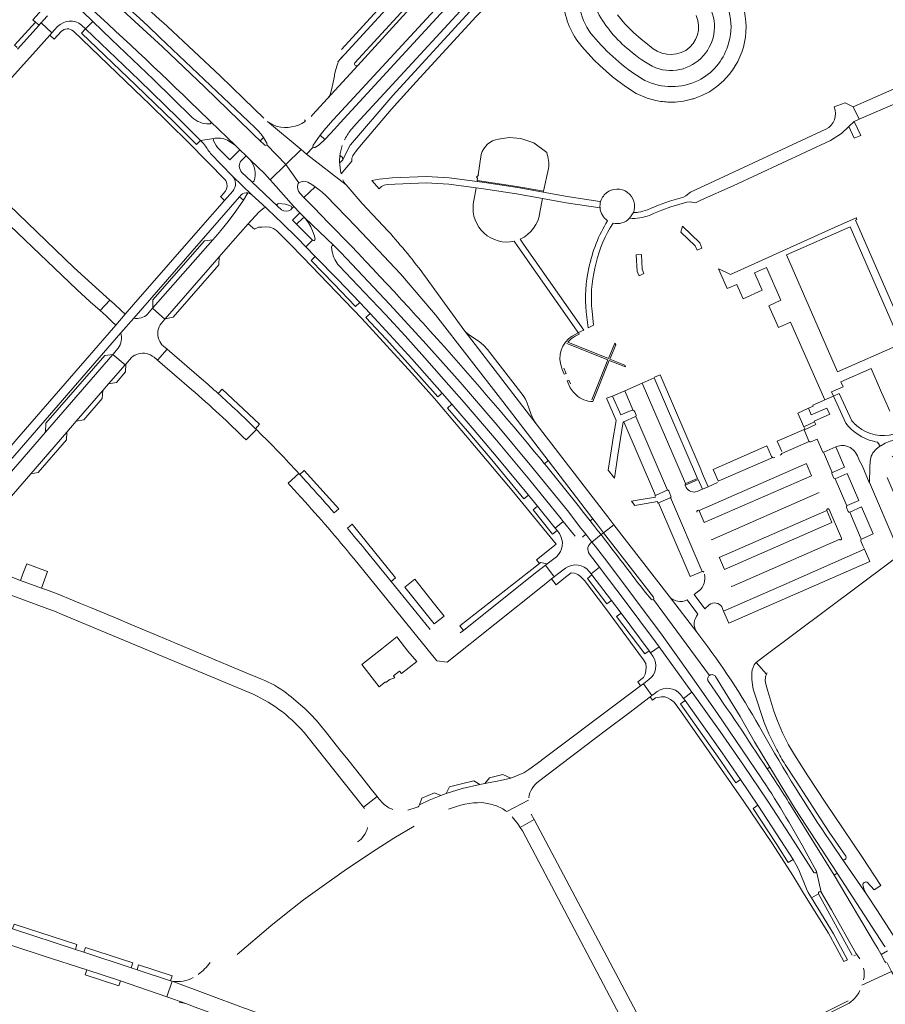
# Model space of a CAD drawing. Header units: metres. Extents: x 166325 to 190320, y 381923 to 404576.
# Tile 327 of 656: x 174745 to 175043, y 388355 to 388693. Entities that reach past the tile are written whole.
import ezdxf

# ---------------------------------------------------------------- set-up
doc = ezdxf.new("R2010")
doc.units = ezdxf.units.M
for name, color, linetype, lineweight in [('B-WE-VH-VERHARDING_ASFALT-GV', 8, 'Continuous', 18), ('B-WE-VH-VERHARDING_BETON-GV', 8, 'Continuous', 18), ('B-WE-VH-VERHARDING_BETONSTRAATSTEEN-GV', 8, 'Continuous', 18), ('B-WE-VH-VERHARDING_FUNDERING_ZAND-GV', 8, 'Continuous', 18), ('B-WE-VH-VERHARDING_STRAATBAKSTEEN-GV', 8, 'Continuous', 18)]:
    doc.layers.add(name, color=color, linetype=linetype, lineweight=lineweight)

msp = doc.modelspace()

# ---------------------------------------------------------------- linework, layer by layer
at = {"layer": 'B-WE-VH-VERHARDING_ASFALT-GV', "flags": 128}
for points in [[(174962.535, 388764.46), (174960.095, 388762.183), (174958.09, 388760.64), (174956.42, 388759.347), (174944.315, 388749.98), (174941, 388747.35), (174932.305, 388740.065), (174925.835, 388734.455), (174921.52, 388730.145), (174855.281, 388657.932), (174853.316, 388655.814), (174853.221, 388655.711), (174851.981, 388654.389), (174849.901, 388652.213), (174848.113, 388650.551), (174846.648, 388649.513)], [(174859.62, 388646.681), (174860.01, 388647.236), (174860.84, 388648.418), (174861.242, 388648.99), (174872.736, 388662.494), (174881.366, 388672.049), (174901.948, 388694.503), (174913.021, 388706.075), (174921.568, 388714.501), (174931.855, 388724), (174939.372, 388730.621), (174947.057, 388737.061), (174951.06, 388740.267), (174953.8, 388742.107), (174956.788, 388743.575), (174962.531, 388746.032), (174966.288, 388747.492)], [(174901.684, 388719.313), (174901.609, 388719.443), (174896.73, 388715.964), (174895.576, 388715.037), (174894.473, 388714.012), (174887.554, 388706.496), (174861.29, 388677.645), (174850.914, 388666.359), (174846.989, 388662.06), (174846.949, 388662.017), (174845.77, 388660.716), (174845.256, 388660.148)], [(174845.92, 388650.238), (174848.328, 388653.697), (174850.235, 388656.043), (174851.528, 388657.516), (174851.58, 388657.573), (174907.139, 388717.884)], [(174766.372, 388691.491), (174767.756, 388690.251), (174770.219, 388692.832), (174769.455, 388693.561), (174757.061, 388705.228)], [(174794.179, 388684.026), (174776.543, 388700.348), (174768.901, 388705.573), (174764.995, 388701.435)], [(174859.267, 388655.914), (174860.772, 388657.595), (174897.786, 388697.766), (174901.178, 388701.447)], [(174754.627, 388694.673), (174753.323, 388693.293), (174752.43, 388692.348), (174756.202, 388688.912), (174757.056, 388689.865), (174758.129, 388691.035)], [(174900.9, 388697.51), (174873.27, 388667.4), (174858.782, 388650.429), (174858.674, 388650.303), (174857.775, 388648.585), (174856.135, 388645.274), (174855.241, 388644.368), (174855.025, 388644.49)], [(174770.219, 388692.832), (174767.756, 388690.251), (174786.165, 388672.599), (174799.415, 388659.709), (174807.27, 388651.883), (174811.865, 388652.51), (174812.215, 388652.638)], [(174804.358, 388659.815), (174791.123, 388672.827), (174783.91, 388679.736), (174776.703, 388686.65), (174770.219, 388692.832)], [(174829.047, 388659.573), (174822.02, 388666.362), (174813.969, 388674.116), (174795.903, 388691.011)], [(174793.208, 388687.331), (174825.904, 388656.367), (174827.084, 388655.162), (174828.04, 388654.021), (174828.851, 388652.876), (174830.069, 388650.983)], [(174829.21, 388650.363), (174827.773, 388651.755), (174825.724, 388653.737), (174824.528, 388654.895), (174808.706, 388670.209), (174794.179, 388684.026)], [(175083.996, 388682.999), (175081.79, 388683.71), (175079.84, 388683.99), (175078.215, 388683.88), (175077.129, 388683.54), (175039.025, 388666.768), (175033.298, 388664.247), (175031.544, 388663.475), (175033.558, 388659.169), (175049.998, 388666.267), (175078.52, 388678.705), (175079.805, 388679.02), (175081.435, 388679.08), (175083.31, 388678.79), (175085.575, 388678.01)], [(174806.354, 388662.633), (174810.657, 388658.457), (174819.225, 388650.158), (174820.753, 388648.673), (174822.871, 388646.643), (174822.875, 388646.639), (174824.257, 388645.263), (174829.301, 388640.385), (174830.005, 388639.643), (174831.221, 388638.323), (174836.548, 388643.577), (174829.977, 388650.385)], [(174817.021, 388651.679), (174818.092, 388650.94), (174819.225, 388650.158), (174810.657, 388658.457)], [(174829.977, 388650.385), (174836.548, 388643.577), (174841.83, 388648.773), (174830.288, 388658.454)], [(174830.288, 388658.454), (174841.83, 388648.773), (174843.699, 388647.204), (174845.997, 388649.625)], [(174811.865, 388652.51), (174807.27, 388651.883), (174808.308, 388650.815)], [(174821.395, 388645.143), (174822.875, 388646.639), (174822.871, 388646.643), (174820.753, 388648.673), (174817.327, 388645.218), (174816.193, 388646.36), (174813.131, 388649.502), (174812.653, 388650.121), (174812.176, 388650.978), (174811.629, 388652.034)], [(174856.745, 388652.157), (174856.789, 388652.247), (174856.834, 388652.336)], [(174926.19, 388647.738), (174921.77, 388651.024), (174917.265, 388652.596), (174913.303, 388652.856), (174909.64, 388652.358)], [(174810.702, 388647.385), (174818.237, 388639.664), (174824.866, 388633.225), (174829.754, 388628.688), (174830.16, 388628.386), (174835.465, 388623.361), (174840.458, 388618.464), (174843.448, 388615.376), (174845.755, 388617.611), (174840.222, 388623.138), (174838.881, 388624.492), (174841.386, 388626.958), (174839.336, 388629.163), (174838.507, 388628.358), (174838.235, 388628.094)], [(174871.744, 388620.703), (174862.799, 388630.249), (174857.242, 388636.625), (174843.699, 388647.204), (174841.83, 388648.773), (174836.548, 388643.577), (174841.072, 388637.38)], [(174845.997, 388649.625), (174843.699, 388647.204), (174857.242, 388636.625)], [(174855.593, 388640.4), (174859.195, 388644.77)], [(174903.707, 388647.039), (174902.643, 388640.095), (174902.753, 388639.983), (174902.061, 388639.304), (174902.473, 388638.932), (174902.354, 388638.088), (174912.909, 388636.542), (174915.944, 388636.04), (174925.08, 388634.444), (174926.837, 388642.225)], [(174824.766, 388637.796), (174821.491, 388640.92)], [(174841.072, 388637.38), (174836.548, 388643.577), (174831.221, 388638.323), (174832.259, 388637.196), (174839.336, 388629.163), (174841.386, 388626.958), (174843.067, 388625.236), (174853.03, 388615.755), (174855.288, 388613.532), (174857.364, 388611.363), (174872.319, 388595.501), (174884.801, 388581.845), (174896.47, 388568.789), (174909.192, 388554.003), (174921.025, 388539.819), (174933.301, 388524.638), (174937.923, 388518.654), (174939.683, 388516.507), (174941.728, 388513.858), (174944.865, 388516.383), (174943.814, 388517.731), (174942.761, 388519.078), (174941.966, 388520.093), (174941.169, 388521.107)], [(174824.866, 388633.225), (174818.237, 388639.664)], [(174835.123, 388628.097), (174833.733, 388629.316), (174824.766, 388637.796)], [(174844.102, 388637.527), (174845.496, 388636.771), (174846.616, 388635.982), (174848.513, 388634.599), (174848.991, 388634.164), (174850.441, 388632.847), (174860.763, 388622.187), (174875.941, 388606.037), (174888.034, 388591.934), (174911.105, 388562.192), (174926.72, 388541.825), (174942.054, 388521.826), (174943.625, 388519.795), (174945.739, 388517.061), (174949.251, 388519.816), (174947.148, 388522.546), (174945.599, 388524.557), (174922.523, 388554.522), (174898.136, 388586.197)], [(174818.318, 388634.47), (174815.509, 388631.223), (174808.086, 388622.766), (174784.267, 388595.476), (174781.375, 388592.158), (174778.169, 388588.341), (174744.834, 388549.997), (174738.202, 388542.304), (174714.118, 388514.468), (174716.418, 388512.471), (174740.517, 388540.299), (174779.866, 388585.736)], [(174846.163, 388628.805), (174844.84, 388630.177), (174842.763, 388632.334), (174841.372, 388633.777)], [(174923.877, 388627.259), (174924.76, 388631.948), (174915.841, 388633.571), (174904.481, 388635.309), (174901.941, 388635.631), (174900.958, 388630.046)], [(174779.866, 388585.736), (174784.319, 388590.804), (174810.513, 388620.932), (174820.606, 388632.509), (174821.212, 388633.143)], [(174853.03, 388615.755), (174843.067, 388625.236), (174844.32, 388623.601), (174845.111, 388622.238), (174845.769, 388620.831), (174846.276, 388619.347), (174846.582, 388618.085)], [(174845.755, 388617.611), (174843.448, 388615.376), (174846.672, 388612.046), (174854.466, 388604.088), (174861.975, 388596.178), (174865.525, 388592.399), (174872.282, 388585.089), (174879.847, 388576.773), (174890.263, 388565.022), (174893.598, 388561.226), (174901.287, 388552.326), (174908.827, 388543.416), (174919.909, 388529.985), (174923.045, 388526.154), (174929.08, 388518.632), (174931.882, 388520.899), (174931.132, 388521.834), (174920.397, 388535.059), (174908.912, 388548.899), (174897.853, 388561.851), (174890.903, 388569.734), (174884.24, 388577.231), (174877.556, 388584.69), (174870.771, 388592.058), (174863.612, 388599.653), (174854.9, 388608.735)], [(174915.011, 388617.245), (174916.305, 388615.401), (174935.63, 388587.845), (174936.936, 388585.982), (174937.058, 388585.808), (174937.154, 388585.856), (174938.902, 388586.73), (174918.452, 388615.944), (174917.063, 388617.929)], [(174852.516, 388613.563), (174852.274, 388615.261)], [(174898.136, 388586.197), (174898.061, 388586.302), (174887.749, 388600.578), (174884.542, 388605.017)], [(175044.856, 388543.167), (175048.737, 388545.566), (175046.292, 388549.08), (175044.181, 388548.499), (175042.547, 388547.856), (175041.011, 388546.959), (175040.547, 388546.652), (175039.539, 388545.845)], [(174926.221, 388539.785), (174925.423, 388540.764), (174925.235, 388540.994), (174924.247, 388542.201)], [(175037.33, 388541.612), (175037.255, 388539.445), (175037.097, 388534.352), (175037.095, 388534.279), (175046.604, 388512.127), (175052.321, 388514.578), (175043.161, 388535.992)], [(174935.985, 388515.814), (174935.352, 388516.575), (174931.882, 388520.899), (174929.08, 388518.632), (174929.761, 388517.776), (174930.548, 388516.756)], [(174977.728, 388482.848), (174968.232, 388495.187), (174949.251, 388519.816), (174945.739, 388517.061), (174962.924, 388494.846)], [(174941.728, 388513.858), (174939.683, 388516.507), (174938.441, 388515.545)], [(174944.865, 388516.383), (174941.728, 388513.858), (174942.936, 388512.307), (174947.22, 388506.758), (174965.878, 388481.815), (174975.48, 388468.366), (174984.883, 388454.854), (174995.309, 388439.576), (174998.415, 388435.024)], [(174929.516, 388508.808), (174926.854, 388506.702), (174926.364, 388506.314), (174925.801, 388505.874), (174928.776, 388501.876), (174929.948, 388502.845), (174932.679, 388504.901)], [(174940.799, 388503.773), (174941.467, 388502.934), (174944.322, 388505.163), (174940.867, 388509.701)], [(174812.323, 388473.344), (174792.721, 388481.566), (174789.888, 388482.755), (174783.038, 388485.629), (174778.793, 388487.409), (174769.448, 388491.329), (174766.056, 388492.752), (174763.307, 388493.905), (174758.37, 388495.878), (174754.347, 388497.367), (174752.605, 388498.011), (174745.386, 388500.683), (174741.6, 388502.084), (174732.179, 388505.571), (174730.839, 388506.063), (174729.818, 388503.306), (174728.794, 388500.539), (174754.781, 388490.913), (174757.018, 388490.084), (174759.661, 388488.978), (174825.343, 388461.502)], [(174962.076, 388494.167), (174960.112, 388496.463), (174958.27, 388498.868)], [(174962.837, 388494.118), (174982.181, 388468.024)], [(174980.186, 388479.666), (174977.728, 388482.848)], [(174964.825, 388477.823), (174961.899, 388475.726), (174962.713, 388474.585)], [(174972.138, 388461.489), (174973.197, 388460.111), (174976.087, 388462.266), (174964.825, 388477.823)], [(174828.146, 388466.706), (174826.789, 388467.275), (174823.706, 388468.569), (174816.576, 388471.559), (174812.323, 388473.344)], [(174961.323, 388466.58), (174960.156, 388465.717), (174959.406, 388465.162), (174962.349, 388461.146), (174963.092, 388461.685), (174964.186, 388462.518)], [(174984.252, 388467.57), (174992.615, 388453.89), (174997.604, 388445.212), (175002.851, 388436.5), (175011.518, 388422.108), (175025.959, 388399.972), (175040.807, 388377.21), (175042.042, 388375.317), (175042.445, 388374.699)], [(174843.763, 388447.276), (174863.263, 388422.707), (174867.903, 388426.392), (174865.893, 388428.92), (174862.634, 388433.019), (174857.83, 388439.062), (174855.143, 388442.441), (174850.206, 388448.77), (174847.149, 388452.496), (174845.077, 388454.65), (174842.926, 388456.726), (174842.565, 388457.059), (174838.426, 388460.604), (174837.634, 388461.229), (174836.833, 388461.844)], [(174976.087, 388462.266), (174973.197, 388460.111), (174973.731, 388459.35), (174980.135, 388450.381), (174986.47, 388441.375), (174992.751, 388432.27), (174998.752, 388423.342), (175006.654, 388411.3), (175010.869, 388404.69), (175011.941, 388402.924), (175012.823, 388401.143), (175015.446, 388394.606), (175016.068, 388393.324), (175017.191, 388391.5), (175019.573, 388392.966)], [(175017.964, 388400.278), (175009.846, 388413.024), (175002.143, 388424.735), (174993.771, 388437.197), (174985.789, 388448.67), (174976.499, 388461.697), (174976.087, 388462.266)], [(175042.406, 388369.685), (175041.129, 388372.06), (175041.113, 388372.051), (175039.938, 388374.098), (175038.876, 388375.95), (175024.993, 388399.321), (175011.027, 388421.799)], [(175047.749, 388375.11), (175046.843, 388376.157), (175044.837, 388379.403), (175039.913, 388387.093), (175036.114, 388392.772), (175027.832, 388404.774), (175024.259, 388410.025), (175023.823, 388410.665)], [(175013.974, 388409.629), (175018.834, 388400.815)], [(175018.887, 388400.541), (175020.537, 388393.441), (175024.059, 388387.386), (175032.45, 388372.478), (175033.846, 388370.552)], [(175020.537, 388393.441), (175018.887, 388400.541)], [(175034.522, 388361.493), (175044.715, 388366.266), (175043.236, 388369.242)], [(175043.538, 388349.543), (175052.459, 388353.325), (175044.715, 388366.266), (175034.522, 388361.493)], [(175029.447, 388354.968), (174973.572, 388326.981), (174944.603, 388312.711)]]:
    msp.add_lwpolyline(points, dxfattribs=at)
at = {"layer": 'B-WE-VH-VERHARDING_ASFALT-GV'}
for points in [[(174795.903, 388691.011, 0.0227584), (174773.379, 388710.198)], [(174770.425, 388707.11, -0.032648), (174793.208, 388687.331)], [(174764.995, 388701.435, -0.0084826), (174806.354, 388662.633)], [(174758.129, 388691.035, -0.3984942), (174766.372, 388691.491)], [(174810.24, 388657.575, -0.1895766), (174804.358, 388659.815)], [(174810.657, 388658.457, -0.7017746), (174810.24, 388657.575)], [(174833.588, 388656.74, -0.0882293), (174830.288, 388658.454)], [(174843.174, 388658.363, -0.2155514), (174833.588, 388656.74)], [(174856.834, 388652.336, -0.0645388), (174859.267, 388655.914)], [(174811.629, 388652.034, -0.3583516), (174811.865, 388652.51)], [(174812.215, 388652.638, -0.1629169), (174817.021, 388651.679)], [(174909.64, 388652.358, 0.2964397), (174903.707, 388647.039)], [(174845.997, 388649.625, -0.3178079), (174845.92, 388650.238)], [(174855.113, 388646.482, -0.0566819), (174855.932, 388650.199)], [(174926.837, 388642.225, 0.1152991), (174926.19, 388647.738)], [(174855.593, 388640.4, -0.0616471), (174855.025, 388644.49)], [(174859.195, 388644.77, -0.1475449), (174859.62, 388646.681)], [(174841.072, 388637.38, -0.2625715), (174844.102, 388637.527)], [(174857.242, 388636.625, -0.073379), (174856.148, 388638.367)], [(174821.212, 388633.143, -0.2376909), (174823.502, 388633.848)], [(174823.502, 388633.848, -0.1418133), (174824.866, 388633.225)], [(174924.247, 388542.201, 0.0220155), (174846.163, 388628.805)], [(174900.958, 388630.046, 0.5163503), (174915.011, 388617.245)], [(174917.063, 388617.929, 0.2644619), (174923.877, 388627.259)], [(174884.542, 388605.017, 0.0231053), (174871.744, 388620.703)], [(174852.274, 388615.261, -0.5792009), (174853.03, 388615.755)], [(174854.9, 388608.735, -0.1373846), (174852.516, 388613.563)], [(175039.539, 388545.845, 0.2086589), (175037.33, 388541.612)], [(174930.548, 388516.756, -0.3825133), (174929.516, 388508.808)], [(174958.27, 388498.868, 0.0040719), (174944.865, 388516.383)], [(174940.867, 388509.701, -0.4403117), (174941.728, 388513.858)], [(175000.318, 388448.47, 0.0358509), (174980.186, 388479.666)], [(174962.713, 388474.585, -0.3972386), (174961.323, 388466.58)], [(174981.758, 388465.937, -0.4201502), (174982.181, 388468.024)], [(174982.181, 388468.024, -0.4182725), (174984.252, 388467.57)], [(174836.833, 388461.844, 0.0739744), (174828.146, 388466.706)], [(175001.918, 388435.945, 0.0067129), (174981.758, 388465.937)], [(174825.343, 388461.502, -0.1146444), (174843.763, 388447.276)], [(174964.186, 388462.518, -0.3829582), (174972.138, 388461.489)], [(175023.823, 388410.665, -0.0202873), (175000.318, 388448.47)], [(174998.415, 388435.024, -0.0222246), (175013.974, 388409.629)], [(175018.887, 388400.541, -0.6894995), (175017.964, 388400.278)], [(175018.834, 388400.815, -0.1360222), (175018.887, 388400.541)], [(175019.573, 388392.966, -0.9552978), (175020.537, 388393.441)], [(175042.858, 388369.24, -0.1081404), (175042.406, 388369.685)], [(175035.028, 388367.32, -0.1451163), (175035.009, 388363.399)]]:
    msp.add_lwpolyline(points, format="xyb", dxfattribs=at)
at = {"layer": 'B-WE-VH-VERHARDING_ASFALT-GV', "flags": 128}
for points in [[(175047.967, 388582.017), (175030.491, 388622.206), (175008.583, 388612.574), (175026.174, 388572.405)], [(174944.322, 388505.163), (174941.467, 388502.934), (174941.753, 388502.572), (174948.482, 388493.763), (174951.733, 388489.453), (174961.354, 388476.454), (174961.899, 388475.726), (174964.825, 388477.823), (174963.588, 388479.532), (174952.825, 388493.982), (174944.94, 388504.351)]]:
    msp.add_lwpolyline(points, close=True, dxfattribs=at)
at = {"layer": 'B-WE-VH-VERHARDING_BETON-GV', "flags": 128}
for points in [[(175023.446, 388557.774), (175023.042, 388558.643), (175022.497, 388559.892), (175017.101, 388557.592), (175016.109, 388559.813), (175012.456, 388558.199), (175014.556, 388553.496), (175018.262, 388555.157), (175018.135, 388555.416)], [(175018.696, 388554.222), (175018.262, 388555.157), (175014.556, 388553.496), (175014.988, 388552.56)]]:
    msp.add_lwpolyline(points, close=True, dxfattribs=at)
at = {"layer": 'B-WE-VH-VERHARDING_BETONSTRAATSTEEN-GV', "flags": 128}
for points in [[(174911.068, 388740.768), (174855.511, 388680.085), (174854.427, 388678.884), (174854.594, 388678.741)], [(174855.511, 388680.085), (174911.068, 388740.768)], [(174907.703, 388740.087), (174855.688, 388683.21)], [(174860.28, 388678.585), (174901.182, 388723.112)], [(174752.385, 388696.403), (174750.833, 388694.767), (174749.579, 388693.384), (174750.532, 388692.581), (174751.759, 388691.548), (174752.407, 388692.324), (174752.43, 388692.348), (174753.323, 388693.293), (174754.627, 388694.673)], [(174961.435, 388684.582), (174958.641, 388686.753), (174955.966, 388689.025), (174953.069, 388692.004), (174950.472, 388695.023)], [(174751.759, 388691.548), (174750.532, 388692.581), (174743.288, 388684.66), (174744.247, 388683.793)], [(174744.324, 388683.237), (174751.759, 388691.548)], [(174807.27, 388651.883), (174805.891, 388650.446), (174798.061, 388658.251), (174785.039, 388670.919), (174766.318, 388688.816), (174767.756, 388690.251), (174766.372, 388691.491)], [(174758.129, 388691.035), (174757.056, 388689.865), (174756.202, 388688.912), (174755.425, 388688.051), (174756.924, 388686.678), (174759.369, 388689.352)], [(174763.554, 388689.446), (174787.404, 388666.596), (174789.559, 388664.509), (174803.056, 388651.132), (174815.931, 388638.076), (174816.263, 388637.14), (174816.368, 388636.159), (174816.142, 388635.18), (174815.663, 388634.316), (174815.047, 388633.523), (174814.407, 388632.898), (174814.126, 388632.611), (174815.509, 388631.223), (174818.318, 388634.47)], [(174938.182, 388684.296), (174942.461, 388679.434), (174944.454, 388677.644), (174948.753, 388673.783), (174953.26, 388670.409), (174956.988, 388668.033), (174960.734, 388666.42), (174963.709, 388665.637)], [(174850.914, 388666.359), (174861.29, 388677.645)], [(174853.651, 388675.979), (174853.314, 388674.415), (174853.225, 388674.003), (174852.21, 388669.3)], [(174979.443, 388667.342), (174979.449, 388667.345), (174982.133, 388668.639), (174984.659, 388670.382), (174986.987, 388672.43), (174988.948, 388674.582)], [(175023.739, 388651.822), (175027.503, 388654.325), (175030.063, 388656.73), (175031.892, 388658.45), (175033.558, 388659.169), (175031.544, 388663.475), (175028.803, 388664.808), (175025.011, 388663.416)], [(175022.098, 388655.757), (174975.612, 388634.126), (174974.051, 388632.864), (174973.15, 388632.376), (174968.334, 388630.989), (174964.666, 388629.651), (174961.838, 388628.467), (174960.836, 388628.048)], [(174808.308, 388650.815), (174807.27, 388651.883)], [(174828.851, 388652.876), (174827.773, 388651.755), (174829.21, 388650.363)], [(174830.069, 388650.983), (174828.851, 388652.876)], [(174961.507, 388626.13), (174962.942, 388626.741), (174965.753, 388627.939), (174968.791, 388629.072), (174974.356, 388630.66), (174975.51, 388630.788), (174977.373, 388630.497), (174979.41, 388631.423), (174990.23, 388636.342), (175023.739, 388651.822)], [(174818.237, 388639.664), (174810.702, 388647.385)], [(174831.221, 388638.323), (174830.005, 388639.643), (174829.301, 388640.385), (174824.257, 388645.263)], [(174824.766, 388637.796), (174833.733, 388629.316)], [(174838.507, 388628.358), (174839.336, 388629.163), (174832.259, 388637.196), (174831.221, 388638.323)], [(174841.372, 388633.777), (174842.763, 388632.334), (174846.616, 388635.982), (174845.496, 388636.771), (174844.102, 388637.527)], [(174925.026, 388634.116), (174916.202, 388635.721), (174904.783, 388637.468), (174902.311, 388637.781), (174892.719, 388638.997), (174884.893, 388639.478), (174873.058, 388639), (174868.585, 388638.585), (174866.084, 388638.069), (174868.676, 388635.228), (174869.451, 388636.117), (174870.336, 388636.562), (174871.388, 388636.749), (174884.759, 388637.302), (174892.515, 388636.826), (174901.941, 388635.631), (174904.481, 388635.309), (174915.841, 388633.571), (174924.76, 388631.948), (174932.886, 388630.47), (174944.511, 388628.714)], [(174823.502, 388633.848), (174822.008, 388631.338), (174819.432, 388627.623), (174816.743, 388624.019), (174814.198, 388620.921), (174813.071, 388619.619), (174811.444, 388617.786), (174790.912, 388594.323), (174790.79, 388594.185), (174794.982, 388590.46), (174795.106, 388590.604), (174813.622, 388611.917), (174818.393, 388617.314)], [(174821.212, 388633.143), (174820.606, 388632.509), (174822.008, 388631.338), (174823.502, 388633.848)], [(174944.719, 388630.869), (174944.436, 388630.912), (174933.273, 388632.616), (174925.026, 388634.116)], [(174829.754, 388628.688), (174824.866, 388633.225)], [(174818.393, 388617.314), (174823.606, 388623.264), (174827.309, 388627.273), (174828.06, 388627.984), (174829.154, 388628.723)], [(174829.154, 388628.723), (174828.06, 388627.984), (174827.309, 388627.273), (174823.606, 388623.264), (174825.807, 388621.364), (174827.163, 388622.04), (174828.26, 388622.103), (174829.628, 388622.205), (174831.045, 388622.101), (174832.329, 388621.681), (174833.392, 388620.882), (174837.78, 388616.428), (174842.416, 388611.723), (174859.736, 388593.729), (174862.659, 388590.669), (174879.797, 388571.936), (174887.62, 388563.15), (174903.926, 388543.986), (174914.883, 388530.833), (174929.426, 388513.064), (174922.703, 388507.773), (174923.687, 388506.512), (174924.118, 388506.85), (174926.364, 388506.314), (174926.854, 388506.702), (174929.516, 388508.808)], [(174843.448, 388615.376), (174840.458, 388618.464), (174835.465, 388623.361), (174830.16, 388628.386), (174829.754, 388628.688)], [(174834.054, 388630.199), (174836.4, 388629.933), (174837.483, 388629.607), (174838.357, 388629.262)], [(174954.693, 388625.135), (174955.985, 388627.079)], [(175050.454, 388583.127), (175032.328, 388624.511), (175032.793, 388624.715), (175032.611, 388625.137), (175032.565, 388625.236), (175022.99, 388621.076), (174989.379, 388605.826), (174987.699, 388606.623), (174985.19, 388607.813), (174988.187, 388600.948), (174991.572, 388602.422), (174992.716, 388599.788), (174993.739, 388597.434), (175000.188, 388600.384), (174997.55, 388606.357), (175001.68, 388608.246), (175006.675, 388596.935), (175002.546, 388595.046), (175005.862, 388587.538), (175009.992, 388589.426), (175021.792, 388562.707), (175024.729, 388564.003), (175024.017, 388565.474), (175028.023, 388567.248), (175027.297, 388568.912), (175037.7, 388573.554), (175041.271, 388565.234), (175042.339, 388562.746), (175044.124, 388558.811)], [(174930.548, 388516.756), (174929.761, 388517.776), (174928.23, 388516.502), (174921.487, 388524.874), (174923.045, 388526.154), (174919.909, 388529.985), (174918.361, 388528.732), (174907.324, 388542.059), (174899.809, 388550.992), (174892.092, 388559.899), (174893.598, 388561.226), (174890.263, 388565.022), (174888.757, 388563.705), (174878.421, 388575.37), (174870.983, 388583.548), (174864.025, 388591.048), (174865.525, 388592.399), (174861.975, 388596.178), (174860.503, 388594.814), (174853.043, 388602.652), (174845.256, 388610.676), (174846.672, 388612.046), (174843.448, 388615.376)], [(174793.811, 388589.113), (174794.982, 388590.46), (174790.79, 388594.185), (174789.009, 388592.149)], [(174939.786, 388592.951), (174940.401, 388587.479), (174942.279, 388588.419), (174941.768, 388593.169)], [(174784.319, 388590.804), (174779.866, 388585.736)], [(174935.985, 388584.634), (174937.386, 388585.324), (174937.154, 388585.856), (174937.058, 388585.808), (174934.948, 388584.657)], [(174778.968, 388580.473), (174777.119, 388578.338), (174781.311, 388574.738), (174781.53, 388574.991), (174783.558, 388577.332)], [(174791.26, 388577.367), (174792.47, 388576.331), (174795.725, 388580.143), (174794.491, 388581.2)], [(174933.083, 388582.135), (174947.249, 388576.46), (174941.737, 388562.696)], [(174942.05, 388562.134), (174947.703, 388576.224), (174953.27, 388574.06), (174952.989, 388574.694), (174947.885, 388576.69), (174949.91, 388581.632), (174949.633, 388582.257), (174947.432, 388576.896), (174933.42, 388582.575)], [(174761.308, 388551.643), (174764.568, 388555.407), (174773.652, 388565.895), (174775.674, 388568.23), (174781.311, 388574.738), (174777.119, 388578.338), (174754.019, 388551.667), (174738.604, 388533.868), (174722.554, 388515.336), (174718.505, 388510.661), (174729.818, 388503.306), (174730.839, 388506.063)], [(174931.351, 388573.662), (174931.563, 388573.169), (174932.248, 388571.577), (174932.856, 388571.801), (174932.07, 388573.604)], [(174934.429, 388568.201), (174933.834, 388569.533), (174933.237, 388569.274), (174934.306, 388566.873), (174935.255, 388565.491), (174936.272, 388564.418)], [(174965.156, 388571.294), (174963.221, 388570.468), (174963.149, 388570.301), (174978.005, 388535.727), (174973.957, 388533.97), (174973.953, 388533.968), (174973.887, 388533.923)], [(174973.813, 388533.383), (174978.261, 388535.314), (174979.681, 388531.992), (174981.709, 388532.879), (174979.782, 388537.333), (174978.885, 388539.408), (174965.156, 388571.294)], [(174826.17, 388552.785), (174827.538, 388554.339), (174814.666, 388566.385), (174813.281, 388564.93)], [(174973.887, 388533.923), (174958.954, 388568.496), (174952.986, 388565.864), (174955.883, 388559.11)], [(174955.166, 388559.092), (174951.704, 388557.561), (174948.859, 388564.044), (174946.796, 388563.289), (174946.886, 388563.075), (174950.033, 388555.643), (174948.856, 388548.271), (174948.821, 388548.05), (174947.311, 388538.594), (174949.457, 388535.749), (174950.693, 388543.669), (174952.48, 388555.124), (174952.717, 388555.164)], [(174952.986, 388565.864), (174948.859, 388564.044), (174951.704, 388557.561), (174955.166, 388559.092)], [(174955.883, 388559.11), (174952.986, 388565.864)], [(175029.019, 388554.66), (175024.729, 388564.003), (175021.792, 388562.707), (175021.354, 388562.513), (175017.64, 388560.872), (175017.781, 388560.552), (175016.109, 388559.813), (175017.101, 388557.592), (175022.497, 388559.892), (175023.042, 388558.643), (175023.446, 388557.774), (175018.135, 388555.416), (175018.262, 388555.157), (175018.696, 388554.222), (175014.988, 388552.56), (175014.661, 388552.419), (175016.302, 388548.549)], [(175031.059, 388555.561), (175026.741, 388564.892), (175024.729, 388564.003), (175029.019, 388554.66)], [(174956.689, 388556.948), (174952.692, 388555.223), (174952.717, 388555.164), (174963.542, 388529.831), (174967.573, 388531.63)], [(174952.717, 388555.164), (174952.692, 388555.223), (174956.689, 388556.948)], [(174956.923, 388557.516), (174956.449, 388558.6)], [(174967.691, 388531.666), (174956.79, 388557.015)], [(174826.452, 388552.507), (174822.933, 388548.945)], [(174826.879, 388552.086), (174826.452, 388552.507)], [(175016.302, 388548.549), (175014.661, 388552.419), (175014.613, 388552.532), (175005.435, 388548.503), (175006.977, 388545.021)], [(174728.47, 388513.735), (174730.082, 388515.581), (174730.477, 388516.047), (174742.943, 388530.439), (174748.926, 388537.347), (174761.308, 388551.643)], [(175020.94, 388544.937), (175019.088, 388549.24), (175016.928, 388548.302)], [(175041.011, 388546.959), (175042.547, 388547.856), (175044.181, 388548.499), (175046.292, 388549.08), (175045.474, 388550.953)], [(175003.49, 388543.255), (175001.889, 388546.95), (174983.379, 388538.826), (174985.12, 388534.882)], [(175006.996, 388544.301), (175016.396, 388548.416)], [(175021.349, 388544.757), (175021.365, 388544.76), (175021.381, 388544.764), (175025.505, 388546.526), (175026.236, 388546.824), (175026.811, 388546.905), (175027.431, 388546.992), (175027.52, 388547.004), (175028.553, 388546.995), (175029.243, 388546.854)], [(175040.4, 388547.232), (175040.489, 388547.319), (175039.913, 388548.21), (175039.169, 388548.334), (175038.433, 388548.509)], [(175039.539, 388545.845), (175040.547, 388546.652), (175041.011, 388546.959)], [(174985.161, 388534.745), (175003.881, 388542.913)], [(175024.338, 388537.771), (175021.349, 388544.757)], [(175032.966, 388543.494), (175033.712, 388541.709), (175034.563, 388540.112), (175037, 388534.257), (175037.097, 388534.352), (175037.255, 388539.445), (175037.33, 388541.612)], [(174926.72, 388541.825), (174925.423, 388540.764), (174926.221, 388539.785)], [(174941.169, 388521.107), (174942.054, 388521.826), (174926.72, 388541.825)], [(174978.572, 388524.635), (175015.497, 388540.819)], [(174978.64, 388524.536), (174980.33, 388520.536), (175017.222, 388536.648), (175015.517, 388540.71)], [(174853.126, 388523.913), (174854.725, 388525.294), (174842.886, 388538.395), (174841.408, 388537.032)], [(175024.855, 388535.844), (175024.195, 388537.378)], [(175029.441, 388537.394), (175025.368, 388535.629), (175025.366, 388535.628), (175025.299, 388535.612), (175029.302, 388526.256)], [(175029.302, 388526.256), (175025.299, 388535.612)], [(175029.472, 388526.377), (175033.452, 388528.107), (175029.441, 388537.394)], [(174974.172, 388532.627), (174973.813, 388533.383)], [(174984.873, 388534.262), (174981.709, 388532.879), (174979.681, 388531.992), (174977.889, 388531.208)], [(174967.573, 388531.63), (174963.542, 388529.831), (174963.367, 388529.753), (174963.553, 388529.315), (174957.276, 388528.262), (174955.349, 388527.939), (174956.481, 388526.419), (174964.256, 388527.753), (174964.434, 388527.263), (174964.596, 388527.333), (174968.67, 388529.098)], [(174968.67, 388529.098), (174964.596, 388527.333), (174974.502, 388504.46), (174975.532, 388502.031), (174979.622, 388503.763), (174979.647, 388503.77), (174979.671, 388503.776), (174968.768, 388529.164)], [(174968.129, 388531.458), (174968.899, 388529.667)], [(174968.768, 388529.164), (174979.671, 388503.776)], [(174982.816, 388514.595), (175019.785, 388530.842)], [(175029.781, 388524.369), (175029.21, 388525.725)], [(175034.399, 388525.907), (175030.376, 388524.133)], [(175034.371, 388514.869), (175038.367, 388516.626), (175034.399, 388525.907)], [(174985.469, 388508.523), (175022.428, 388524.732)], [(175022.428, 388524.732), (174985.469, 388508.523), (174985.493, 388508.487), (174985.517, 388508.45), (174987.27, 388504.424), (175024.166, 388520.587), (175022.45, 388524.639)], [(175023.268, 388524.997), (175027.485, 388515.196)], [(175030.303, 388524.11), (175034.265, 388514.809)], [(174863.715, 388511.389), (174872.712, 388500.319), (174874.251, 388501.596), (174859.341, 388520.015), (174857.693, 388518.596)], [(174945.739, 388517.061), (174944.865, 388516.383)], [(174962.924, 388494.846), (174945.739, 388517.061)], [(174986.387, 388491.534), (174987.001, 388490.114), (175007.696, 388499.165), (175035.41, 388511.34), (175034.874, 388512.576), (175034.127, 388514.3)], [(174989.774, 388498.551), (175026.694, 388514.75)], [(175051.584, 388499.972), (175046.925, 388511.379), (175047.07, 388510.583), (175047.066, 388509.798), (175046.785, 388509.064), (175046.257, 388508.482), (175044.212, 388506.951), (175000.684, 388474.351), (174998.198, 388472.49), (175001.702, 388468.39)], [(174932.679, 388504.901), (174929.948, 388502.845), (174928.776, 388501.876), (174927.849, 388501.152), (174929.488, 388499.172), (174932.125, 388501.294), (174934.634, 388503.217), (174935.795, 388503.105), (174936.885, 388502.717), (174937.862, 388502.04), (174939.126, 388500.593), (174946.421, 388491.065), (174959.489, 388473.399), (174960.221, 388472.066), (174960.37, 388470.838), (174960.246, 388469.563), (174959.977, 388468.439), (174959.404, 388467.307), (174957.469, 388465.765), (174958.449, 388464.456), (174958.907, 388464.794), (174959.406, 388465.162), (174960.156, 388465.717), (174961.323, 388466.58)], [(174948.482, 388493.763), (174946.882, 388492.57), (174940.17, 388501.356), (174941.753, 388502.572), (174941.467, 388502.934), (174940.799, 388503.773)], [(174968.232, 388495.187), (174977.728, 388482.848)], [(174978.56, 388497.08), (174978.449, 388497.035), (174976.81, 388495.786), (174980.476, 388490.905), (174982.072, 388492.215)], [(174962.713, 388474.585), (174961.899, 388475.726), (174961.354, 388476.454), (174959.922, 388475.452), (174950.123, 388488.29), (174951.733, 388489.453), (174948.482, 388493.763)], [(174978.16, 388489.035), (174974.446, 388493.945)], [(175001.702, 388468.39), (174998.198, 388472.49), (174997.794, 388472.097), (174997.499, 388471.61), (174997.11, 388470.771), (174996.835, 388469.898), (174996.66, 388468.887), (174996.646, 388466.763), (174996.865, 388464.818), (174997.19, 388463.266), (174998.378, 388459.532), (174999.966, 388454.578), (175000.953, 388451.832), (175002.549, 388447.955), (175005.217, 388442.439)], [(175036.346, 388396.885), (175038.758, 388394.326), (175041.051, 388395.827), (175034.761, 388405.417), (175031.11, 388410.703), (175022.096, 388424.124), (175015.961, 388433.443), (175011.293, 388440.755), (175009.326, 388444.143), (175007.237, 388448.221), (175005.469, 388452.34), (175004.252, 388455.709), (175002.129, 388462.537), (175001.361, 388465.406)], [(174964.186, 388462.518), (174963.092, 388461.685), (174962.349, 388461.146), (174961.705, 388460.656), (174962.602, 388459.477), (174963.619, 388460.303), (174965.698, 388460.69), (174966.83, 388460.623), (174967.735, 388460.304), (174968.769, 388459.759), (174969.974, 388458.774), (174971.238, 388457.096), (174972.949, 388454.713), (174982.016, 388441.771), (174993.91, 388424.669), (175003.758, 388410.052), (175010.796, 388399.173), (175012.727, 388396.054), (175014.827, 388392.573), (175023.017, 388379.407), (175025.882, 388374.143), (175028.307, 388369.604), (175029.608, 388370.242), (175024.729, 388379.167), (175023.707, 388380.919), (175017.191, 388391.5), (175016.068, 388393.324), (175015.446, 388394.606), (175012.823, 388401.143), (175011.941, 388402.924), (175010.869, 388404.69), (175009.203, 388403.666), (175005.028, 388410.201), (174997.082, 388422.254), (174998.752, 388423.342), (174992.751, 388432.27)], [(174992.751, 388432.27), (174991.128, 388431.13), (174984.856, 388440.212), (174978.487, 388449.284), (174972.177, 388458.211), (174973.731, 388459.35), (174973.197, 388460.111), (174972.138, 388461.489)], [(175008.135, 388437.392), (175011.93, 388431.635), (175018.991, 388420.655), (175023.303, 388414.172), (175029.028, 388405.908), (175029.114, 388405.672), (175029.008, 388404.978), (175028.545, 388404.647), (175027.832, 388404.774), (175036.114, 388392.772), (175035.309, 388394.315), (175034.822, 388395.964)], [(175011.518, 388422.108), (175002.851, 388436.5), (175001.918, 388435.945)], [(175011.027, 388421.799), (175024.993, 388399.321), (175025.959, 388399.972), (175011.518, 388422.108)], [(174914.347, 388419.44), (174916.237, 388417.032), (174917.081, 388415.761), (174921.921, 388418.419), (174920.908, 388420.33)], [(174649.138, 388413.589), (174646.649, 388406.555), (174648.569, 388405.927), (174660.19, 388402.122), (174673.996, 388397.601), (174691.266, 388391.992), (174715.323, 388384.11), (174717.126, 388383.543), (174743.111, 388374.973), (174753.223, 388371.638), (174768.142, 388366.774), (174779.755, 388362.987), (174782.779, 388362.001), (174795.619, 388357.492), (174797.543, 388362.859), (174796.98, 388363.044), (174785.443, 388366.838), (174783.425, 388367.501), (174767.185, 388372.842), (174764.286, 388373.795), (174742.648, 388380.91), (174739.803, 388381.846), (174718.204, 388388.948)], [(175043.305, 388373.291), (175041.129, 388372.06), (175042.406, 388369.685)]]:
    msp.add_lwpolyline(points, dxfattribs=at)
at = {"layer": 'B-WE-VH-VERHARDING_BETONSTRAATSTEEN-GV'}
for points in [[(174937.825, 388705.835, 0.2602758), (174943.126, 388686.681)], [(174988.382, 388684.365, 0.2857034), (174984.306, 388704.06)], [(174932.026, 388698.983, 0.1567403), (174938.182, 388684.296)], [(174963.683, 388676.837, 0.73171), (174981.099, 388699.644)], [(174994.49, 388687.432, 0.136323), (174992.504, 388701.222)], [(174954.596, 388682.895, -0.1002511), (174943.727, 388695.946)], [(174977.514, 388694.805, -0.3705519), (174974.008, 388682.833)], [(174759.369, 388689.352, -0.4039882), (174763.554, 388689.446)], [(174943.126, 388686.681, 0.0844769), (174959.963, 388672.517)], [(174974.008, 388682.833, -0.3471703), (174961.435, 388684.582)], [(174988.948, 388674.582, 0.1357719), (174994.49, 388687.432)], [(174963.683, 388676.837, -0.067331), (174954.596, 388682.895)], [(174978.315, 388672.517, 0.2030388), (174988.382, 388684.365)], [(174854.594, 388678.741, 0.0338487), (174853.651, 388675.979)], [(174855.651, 388680.578, -0.1456637), (174855.511, 388680.085)], [(174861.29, 388677.645, -0.8697275), (174860.28, 388678.585)], [(174959.963, 388672.517, 0.2320458), (174978.315, 388672.517)], [(174852.21, 388669.3, -0.1530852), (174850.914, 388666.359)], [(174963.709, 388665.637, 0.0477146), (174968.421, 388665.074)], [(174968.421, 388665.074, 0.0762109), (174975.973, 388666.055)], [(174975.973, 388666.055, 0.0120457), (174977.224, 388666.452)], [(174977.224, 388666.452, 0.0241642), (174979.443, 388667.342)], [(175025.011, 388663.416, -0.3957222), (175022.098, 388655.757)], [(174843.174, 388658.363, 0.4015525), (174842.914, 388659.019)], [(174810.702, 388647.385, -0.002177), (174808.308, 388650.815)], [(174829.977, 388650.385, 0.307615), (174830.069, 388650.983)], [(174829.21, 388650.363, 0.4198087), (174829.977, 388650.385)], [(174818.318, 388634.47, 0.3786516), (174818.237, 388639.664)], [(174841.072, 388637.38, 0.2048649), (174840.649, 388636.749)], [(174840.649, 388636.749, 0.2305542), (174841.372, 388633.777)], [(174956.252, 388627.972, 0.7723308), (174945.978, 388633.165)], [(174944.511, 388628.714, -0.0918744), (174944.719, 388630.869)], [(174944.919, 388631.451, 0.024683), (174944.719, 388630.869)], [(174945.978, 388633.165, 0.0847047), (174944.919, 388631.451)], [(174829.154, 388628.723, -0.2807138), (174829.754, 388628.688)], [(174944.511, 388628.714, 0.2277882), (174947.122, 388624.29)], [(174955.985, 388627.079, 0.0393583), (174956.252, 388627.972)], [(174957.686, 388627.232, -0.0275664), (174955.985, 388627.079)], [(174960.836, 388628.048, -0.0538651), (174957.686, 388627.232)], [(174947.122, 388624.29, 0.0911481), (174940.718, 388608.104)], [(174948.986, 388623.465, 0.2729553), (174954.693, 388625.135)], [(174954.693, 388625.135, 0.1057684), (174961.507, 388626.13)], [(174943.153, 388609.861, -0.0845538), (174948.986, 388623.465)], [(174940.718, 388608.104, 0.0802409), (174939.786, 388592.951)], [(174941.768, 388593.169, -0.083607), (174942.745, 388607.987)], [(174942.745, 388607.987, -0.0106331), (174943.153, 388609.861)], [(174789.009, 388592.149, -0.232179), (174784.319, 388590.804)], [(174792.93, 388583.459, -0.2654633), (174793.811, 388589.113)], [(174779.866, 388585.736, -0.2330041), (174778.968, 388580.473)], [(174794.491, 388581.2, -0.1207608), (174792.93, 388583.459)], [(174934.948, 388584.657, 0.3610173), (174931.351, 388573.662)], [(174933.42, 388582.575, -0.0842766), (174935.985, 388584.634)], [(174783.558, 388577.332, -0.2321987), (174788.683, 388578.619)], [(174788.683, 388578.619, -0.1209824), (174791.26, 388577.367)], [(174813.281, 388564.93, -0.0101467), (174826.17, 388552.785)], [(174936.272, 388564.418, 0.1771778), (174942.05, 388562.134)], [(174955.166, 388559.092, -0.186948), (174955.883, 388559.11)], [(174955.883, 388559.11, -0.1996091), (174956.449, 388558.6)], [(174956.79, 388557.015, -0.0736103), (174956.689, 388556.948)], [(174956.923, 388557.516, -0.3018505), (174956.79, 388557.015)], [(175029.019, 388554.66, 0.1705545), (175038.433, 388548.509)], [(175031.641, 388554.882, -0.0181929), (175031.059, 388555.561)], [(175033.19, 388553.433, -0.0393603), (175031.641, 388554.882)], [(175045.474, 388550.953, -0.2424414), (175033.19, 388553.433)], [(174841.077, 388537.393, 0.0117944), (174826.879, 388552.086)], [(175016.302, 388548.549, 0.0920647), (175016.396, 388548.416)], [(175016.396, 388548.416, 0.3057145), (175016.928, 388548.302)], [(175029.243, 388546.854, -0.2189859), (175032.966, 388543.494)], [(175041.011, 388546.959, -0.3712628), (175040.4, 388547.232)], [(175003.881, 388542.913, -0.1473884), (175003.49, 388543.255)], [(175004.564, 388542.873, -0.1979683), (175003.881, 388542.913)], [(175006.996, 388544.301, -0.2091373), (175006.432, 388543.676)], [(175020.94, 388544.937, 0.3086654), (175021.349, 388544.757)], [(174926.221, 388539.785, -0.0045175), (174941.169, 388521.107)], [(174841.408, 388537.032, -0.0029407), (174845.28, 388532.762)], [(175024.195, 388537.378, -0.2933573), (175024.338, 388537.771)], [(175025.299, 388535.612, -0.3373331), (175024.855, 388535.844)], [(174973.887, 388533.923, 0.38506), (174973.813, 388533.383)], [(174977.889, 388531.208, -0.3706439), (174974.172, 388532.627)], [(174985.12, 388534.882, -0.0623063), (174985.161, 388534.745)], [(174967.691, 388531.666, 0.0549186), (174967.573, 388531.63)], [(174967.691, 388531.666, -0.3037686), (174968.129, 388531.458)], [(174968.67, 388529.098, 0.0810248), (174968.768, 388529.164)], [(174968.899, 388529.667, -0.306231), (174968.768, 388529.164)], [(175029.21, 388525.725, -0.2931465), (175029.302, 388526.256)], [(174977.755, 388524.15, -0.8292377), (174978.572, 388524.635)], [(175022.428, 388524.732, -0.8419945), (175023.268, 388524.997)], [(175022.45, 388524.639, -0.0679375), (175022.428, 388524.732)], [(175030.303, 388524.11, -0.365332), (175029.781, 388524.369)], [(175027.485, 388515.196, -0.8643667), (175026.694, 388514.75)], [(174982.789, 388514.756, -0.0795537), (174982.816, 388514.595)], [(175026.694, 388514.75, -0.0748536), (175026.649, 388514.819)], [(175034.127, 388514.3, -0.335025), (175034.265, 388514.809)], [(175034.265, 388514.809, -0.0411339), (175034.371, 388514.869)], [(174940.799, 388503.773, 0.3914739), (174932.679, 388504.901)], [(174980.404, 388502.767, -0.2701389), (174978.56, 388497.08)], [(174979.671, 388503.776, -0.3640797), (174980.15, 388503.506)], [(174989.748, 388498.678, -0.0468909), (174989.774, 388498.551)], [(174974.446, 388493.945, -0.3507539), (174968.232, 388495.187)], [(174962.076, 388494.167, 0.4087555), (174962.837, 388494.118)], [(174962.837, 388494.118, 0.3860569), (174962.924, 388494.846)], [(174982.072, 388492.215, -0.4622746), (174986.387, 388491.534)], [(174977.728, 388482.848, -0.3350422), (174978.16, 388489.035)], [(175001.368, 388467.222, -0.0547263), (175001.702, 388468.39)], [(175001.702, 388468.39, -0.0280727), (175001.962, 388468.938)], [(175001.298, 388465.98, -0.0579684), (175001.368, 388467.222)], [(175001.361, 388465.406, -0.0330849), (175001.298, 388465.98)], [(175005.217, 388442.439, 0.0199154), (175008.135, 388437.392)], [(175001.918, 388435.945, -0.0030497), (175011.027, 388421.799)], [(175034.822, 388395.964, -0.5431417), (175036.346, 388396.885)]]:
    msp.add_lwpolyline(points, format="xyb", dxfattribs=at)
at = {"layer": 'B-WE-VH-VERHARDING_BETONSTRAATSTEEN-GV', "flags": 128}
for points in [[(174767.756, 388690.251), (174766.318, 388688.816), (174785.039, 388670.919), (174798.061, 388658.251), (174805.891, 388650.446), (174807.27, 388651.883), (174799.415, 388659.709), (174786.165, 388672.599)], [(175031.892, 388658.45), (175030.063, 388656.73), (175031.87, 388652.641), (175034.082, 388653.611)], [(174902.354, 388638.088), (174902.311, 388637.781), (174904.783, 388637.468), (174916.202, 388635.721), (174925.026, 388634.116), (174925.08, 388634.444), (174915.944, 388636.04), (174912.909, 388636.542)], [(174846.672, 388612.046), (174845.256, 388610.676), (174853.043, 388602.652), (174860.503, 388594.814), (174861.975, 388596.178), (174854.466, 388604.088)], [(174780.114, 388593.321), (174777.516, 388595.717), (174776.046, 388597.044), (174772.751, 388593.397), (174774.804, 388591.568), (174777.034, 388589.429), (174778.169, 388588.341), (174781.375, 388592.158)], [(174865.525, 388592.399), (174864.025, 388591.048), (174870.983, 388583.548), (174878.421, 388575.37), (174888.757, 388563.705), (174890.263, 388565.022), (174879.847, 388576.773), (174872.282, 388585.089)], [(174905.795, 388580.063), (174904.506, 388581.513), (174902.963, 388582.807), (174899.299, 388585.137), (174898.136, 388586.197), (174922.523, 388554.522), (174921.681, 388555.873), (174920.804, 388557.692), (174919.528, 388561.583), (174918.877, 388562.937), (174918.072, 388564.186)], [(174963.149, 388570.301), (174958.954, 388568.496), (174973.887, 388533.923), (174973.953, 388533.968), (174973.957, 388533.97), (174978.005, 388535.727)], [(174893.598, 388561.226), (174892.092, 388559.899), (174899.809, 388550.992), (174907.324, 388542.059), (174918.361, 388528.732), (174919.909, 388529.985), (174908.827, 388543.416), (174901.287, 388552.326)], [(175025.505, 388546.526), (175021.381, 388544.764), (175021.365, 388544.76), (175021.349, 388544.757), (175024.338, 388537.771), (175024.344, 388537.776), (175024.351, 388537.78), (175028.49, 388539.587)], [(174923.045, 388526.154), (174921.487, 388524.874), (174928.23, 388516.502), (174929.761, 388517.776), (174929.08, 388518.632)], [(175035.41, 388511.34), (175007.696, 388499.165), (174987.001, 388490.114), (174988.799, 388485.954), (175037.221, 388507.156)], [(174746.426, 388503.481), (174745.386, 388500.683), (174752.605, 388498.011), (174754.715, 388503.737), (174747.51, 388506.399)], [(174921.83, 388502.809), (174925.801, 388505.874), (174926.364, 388506.314), (174924.118, 388506.85), (174923.687, 388506.512), (174920.015, 388503.638), (174896.309, 388485.079), (174897.577, 388483.472)], [(174941.753, 388502.572), (174940.17, 388501.356), (174946.882, 388492.57), (174948.482, 388493.763)], [(174880.826, 388501.052), (174877.413, 388498.325), (174887.541, 388485.757), (174890.996, 388488.395), (174887.684, 388492.491)], [(174951.733, 388489.453), (174950.123, 388488.29), (174959.922, 388475.452), (174961.354, 388476.454)], [(174881.555, 388472.818), (174878.518, 388476.279), (174878.435, 388476.374), (174874.686, 388481.211), (174869.514, 388477.172), (174862.618, 388471.788), (174868.651, 388464.087), (174870.779, 388465.764), (174870.955, 388465.517), (174872.32, 388466.55), (174873.964, 388467.185), (174873.511, 388467.805), (174875.658, 388469.435), (174876.27, 388468.669)], [(174973.731, 388459.35), (174972.177, 388458.211), (174978.487, 388449.284), (174984.856, 388440.212), (174991.128, 388431.13), (174992.751, 388432.27), (174986.47, 388441.375), (174980.135, 388450.381)], [(174903.244, 388430.479), (174901.119, 388431.755), (174896.886, 388430.755), (174892.772, 388429.655), (174891.598, 388427.359), (174897.105, 388429.088)], [(174913.842, 388432.672), (174911.117, 388433.934), (174906.487, 388432.846), (174904.95, 388430.79), (174910.323, 388431.929)], [(174889.849, 388426.719), (174887.663, 388427.683), (174883.295, 388425.831), (174882.505, 388423.498), (174885.829, 388425.075)], [(174998.752, 388423.342), (174997.082, 388422.254), (175005.028, 388410.201), (175009.203, 388403.666), (175010.869, 388404.69), (175006.654, 388411.3)], [(174853.652, 388341.992), (174841.825, 388346.382), (174836.207, 388348.468), (174823.393, 388353.225), (174821.977, 388353.751), (174797.543, 388362.859), (174795.619, 388357.492), (174802.214, 388355.176), (174805.381, 388354.007), (174816.436, 388349.926), (174823.58, 388347.289), (174840.215, 388341.148), (174842.548, 388340.287), (174867.074, 388331.234), (174873.329, 388328.925), (174889.057, 388323.119), (174900.053, 388319.06), (174902.274, 388317.979), (174905.053, 388322.742), (174903.835, 388323.346), (174903.203, 388323.593), (174876.594, 388333.474), (174865.675, 388337.528)]]:
    msp.add_lwpolyline(points, close=True, dxfattribs=at)
at = {"layer": 'B-WE-VH-VERHARDING_FUNDERING_ZAND-GV', "flags": 128}
for points in [[(174972.803, 388622.433), (174972.34, 388620.419), (174977.231, 388615.633), (174977.881, 388614.152), (174979.54, 388614.881), (174978.762, 388616.653)], [(174958.79, 388612.72), (174956.961, 388612.568), (174957.282, 388606.814), (174957.91, 388605.383), (174959.614, 388606.131), (174958.952, 388607.638)]]:
    msp.add_lwpolyline(points, close=True, dxfattribs=at)
at = {"layer": 'B-WE-VH-VERHARDING_STRAATBAKSTEEN-GV', "flags": 128}
for points in [[(174723.74, 388652.878), (174751.52, 388683.736), (174755.425, 388688.051), (174756.202, 388688.912), (174752.43, 388692.348), (174752.407, 388692.324), (174751.759, 388691.548), (174744.324, 388683.237)], [(174849.901, 388652.213), (174848.328, 388653.697), (174845.92, 388650.238)], [(174846.648, 388649.513), (174848.113, 388650.551), (174849.901, 388652.213)], [(174824.257, 388645.263), (174822.875, 388646.639), (174821.395, 388645.143)], [(174855.025, 388644.49), (174855.241, 388644.368), (174856.135, 388645.274), (174856.084, 388646.019), (174855.387, 388646.637), (174855.113, 388646.482)], [(174720.62, 388642.65), (174723.092, 388640.293), (174731.523, 388632.255), (174764.699, 388600.623), (174769.344, 388596.431), (174772.751, 388593.397), (174776.046, 388597.044), (174763.803, 388608.096), (174734.826, 388635.957)], [(174822.008, 388631.338), (174820.606, 388632.509), (174810.513, 388620.932), (174784.319, 388590.804)], [(174789.009, 388592.149), (174790.79, 388594.185), (174790.912, 388594.323), (174790.907, 388597.051), (174808.623, 388617.406), (174811.444, 388617.786), (174813.071, 388619.619), (174814.198, 388620.921), (174816.743, 388624.019), (174819.432, 388627.623), (174822.008, 388631.338)], [(174833.733, 388629.316), (174835.123, 388628.097)], [(174838.235, 388628.094), (174838.507, 388628.358)], [(174843.067, 388625.236), (174842.683, 388625.333), (174842.345, 388625.2), (174840.222, 388623.138), (174845.755, 388617.611)], [(174846.582, 388618.085), (174846.276, 388619.347), (174845.769, 388620.831), (174845.111, 388622.238), (174844.32, 388623.601), (174843.067, 388625.236)], [(174779.866, 388585.736), (174740.517, 388540.299), (174716.418, 388512.471), (174718.505, 388510.661), (174722.554, 388515.336), (174722.664, 388518.373), (174735.625, 388533.404), (174738.604, 388533.868), (174754.019, 388551.667)], [(174754.019, 388551.667), (174754.074, 388554.657), (174774.339, 388577.947), (174777.119, 388578.338), (174778.968, 388580.473)], [(174807.579, 388569.993), (174795.725, 388580.143), (174792.47, 388576.331), (174804.198, 388566.291)], [(174822.933, 388548.945), (174826.452, 388552.507), (174826.17, 388552.785)], [(174841.077, 388537.393), (174837.392, 388534.04)], [(174886.197, 388483.726), (174872.712, 388500.319), (174863.715, 388511.389)], [(174859.884, 388508.174), (174888.457, 388473.006), (174892.009, 388472.61), (174924.723, 388498.71), (174927.849, 388501.152), (174928.776, 388501.876), (174925.801, 388505.874), (174921.83, 388502.809), (174897.577, 388483.472), (174896.51, 388482.624)], [(174923.382, 388431.549), (174942.458, 388446.059), (174946.705, 388449.289), (174954.429, 388455.061), (174961.705, 388460.656), (174962.349, 388461.146), (174959.406, 388465.162), (174958.907, 388464.794), (174958.449, 388464.456), (174951.977, 388459.661), (174924.387, 388438.814), (174924.22, 388438.656), (174920.016, 388435.624), (174918.308, 388434.558), (174917.789, 388434.283), (174913.842, 388432.672), (174910.323, 388431.929), (174904.95, 388430.79), (174903.244, 388430.479), (174897.105, 388429.088), (174891.598, 388427.359), (174889.849, 388426.719), (174885.829, 388425.075), (174882.505, 388423.498), (174882.287, 388423.05), (174882.021, 388422.872), (174881.35, 388422.571), (174878.436, 388421.715)], [(174870.033, 388423.931), (174868.508, 388425.632), (174867.903, 388426.392), (174863.263, 388422.707), (174863.638, 388422.236)], [(174912.524, 388421.174), (174919.908, 388425.121)], [(174819.81, 388372.045), (174831.374, 388381.947), (174837.247, 388386.668), (174842.657, 388390.822), (174848.993, 388395.436), (174856.545, 388400.823), (174866.029, 388407.185), (174873.619, 388412.015), (174880.597, 388416.157)], [(175024.059, 388387.386), (175020.537, 388393.441)], [(175019.573, 388392.966), (175031.158, 388371.802)], [(175032.45, 388372.478), (175024.059, 388387.386)], [(175031.739, 388371.59), (175032.271, 388371.864)], [(174799.899, 388355.663), (174801.075, 388355.506), (174802.214, 388355.176), (174795.619, 388357.492), (174782.779, 388362.001)], [(174797.543, 388362.859), (174821.977, 388353.751)], [(175029.776, 388356.176), (175029.074, 388355.826), (174973.092, 388327.944), (174973.572, 388326.981), (175029.447, 388354.968)]]:
    msp.add_lwpolyline(points, dxfattribs=at)
at = {"layer": 'B-WE-VH-VERHARDING_STRAATBAKSTEEN-GV'}
for points in [[(174845.997, 388649.625, 0.3442048), (174846.648, 388649.513)], [(174821.395, 388645.143, 0.4120935), (174821.491, 388640.92)], [(174825.628, 388637.978, 0.2738923), (174824.257, 388645.263)], [(174855.113, 388646.482, 0.0301061), (174855.025, 388644.49)], [(174824.766, 388637.796, 0.4951571), (174825.628, 388637.978)], [(174834.054, 388630.199, 0.6090157), (174833.733, 388629.316)], [(174835.123, 388628.097, 0.3615083), (174838.235, 388628.094)], [(174838.507, 388628.358, 0.5124356), (174838.357, 388629.262)], [(174845.755, 388617.611, 0.7243621), (174846.582, 388618.085)], [(174813.281, 388564.93, 0.0039969), (174807.579, 388569.993)], [(174804.198, 388566.291, -0.0147175), (174822.933, 388548.945)], [(174841.408, 388537.032, -0.0058946), (174841.077, 388537.393)], [(174837.392, 388534.04, -0.0035607), (174841.944, 388529.038)], [(174853.126, 388523.913, 0.0047329), (174845.28, 388532.762)], [(174841.944, 388529.038, -0.0127321), (174859.884, 388508.174)], [(174863.715, 388511.389, 0.0035581), (174857.693, 388518.596)], [(174920.01, 388425.969, -0.1900785), (174923.382, 388431.549)], [(174873.33, 388421.937, -0.1079358), (174870.033, 388423.931)], [(174892.445, 388421.968, -0.1053115), (174903.954, 388424.274)], [(174903.954, 388424.274, -0.0236145), (174906.33, 388423.878)], [(174906.33, 388423.878, -0.0236658), (174908.659, 388423.263)], [(174908.659, 388423.263, -0.0840166), (174912.524, 388421.174)], [(174864.671, 388415.766, -0.1861352), (174861.197, 388410.772)], [(174810.59, 388369.29, -0.0636446), (174806.43, 388365.201)], [(174804.755, 388364.123, -0.1583505), (174797.543, 388362.859)], [(175029.447, 388354.968, 0.1653849), (175033.804, 388359.662)]]:
    msp.add_lwpolyline(points, format="xyb", dxfattribs=at)
at = {"layer": 'B-WE-VH-VERHARDING_STRAATBAKSTEEN-GV', "flags": 128}
for points in [[(174811.444, 388617.786), (174808.623, 388617.406), (174790.907, 388597.051), (174790.912, 388594.323)], [(174813.622, 388611.917), (174795.106, 388590.604), (174797.808, 388591.115), (174813.509, 388609.138)], [(174777.119, 388578.338), (174774.339, 388577.947), (174754.074, 388554.657), (174754.019, 388551.667)], [(174781.53, 388574.991), (174781.311, 388574.738), (174775.674, 388568.23), (174778.326, 388568.688), (174781.45, 388572.316)], [(174773.652, 388565.895), (174764.568, 388555.407), (174767.15, 388555.809), (174773.491, 388563.145)], [(174761.308, 388551.643), (174748.926, 388537.347), (174751.483, 388537.793), (174761.209, 388548.98)], [(174921.921, 388418.419), (174917.081, 388415.761), (174917.889, 388414.545), (174960.142, 388334.418), (174965.093, 388337.029)], [(174742.648, 388380.91), (174764.286, 388373.795), (174764.77, 388375.47), (174743.218, 388382.532)], [(174767.185, 388372.842), (174783.425, 388367.501), (174783.987, 388369.172), (174767.708, 388374.49)], [(174768.142, 388366.774), (174767.585, 388365.019), (174779.17, 388361.245), (174779.755, 388362.987)], [(174785.443, 388366.838), (174796.98, 388363.044), (174797.51, 388364.694), (174785.946, 388368.522)]]:
    msp.add_lwpolyline(points, close=True, dxfattribs=at)

doc.saveas('drawing.dxf')
